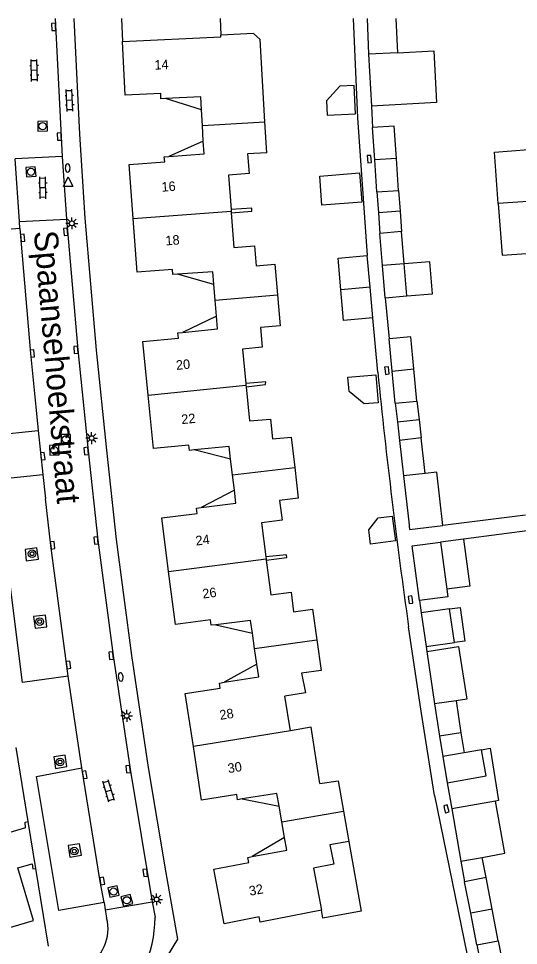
# Model space of a CAD drawing. Extents: x 125000 to 129004, y 397500 to 399008.
# Drawn here: x 126810 to 126862.6, y 398902.5 to 399000 of the extents above; entities that cross this region are included whole.
import ezdxf

# ---------------------------------------------------------------- set-up
doc = ezdxf.new("R2010")
doc.units = 0
for name, color, linetype in [('gg-afsc-erfafscheiding', 7, 'Continuous'), ('gg-afsc-muur', 7, 'Continuous'), ('gg-anno-huisnummerreeks BGT', 7, 'Continuous'), ('gg-anno-openbare ruimte label', 7, 'Continuous'), ('gg-bbg-bijgebouw', 7, 'Continuous'), ('gg-bbg-gedigitaliseerde bebouwing', 7, 'Continuous'), ('gg-bbg-gedigitaliseerde bijgebouw', 7, 'Continuous'), ('gg-bbg-hoofdgebouw', 7, 'Continuous'), ('gg-bbg-luifel en loopbrug', 7, 'Continuous'), ('gg-bbg-tussenscheiding', 7, 'Continuous'), ('gg-knt-verharding', 7, 'Continuous'), ('gg-knt-verharding nz', 7, 'Continuous'), ('gt-symb-boom', 7, 'Continuous'), ('gt-symb-brandkraan', 7, 'Continuous'), ('gt-symb-klinker verharding', 7, 'Continuous'), ('gt-symb-kolk', 7, 'Continuous'), ('gt-symb-lichtmast', 7, 'Continuous'), ('gt-symb-rioolschacht', 7, 'Continuous'), ('gt-symb-waterafsluiter', 7, 'Continuous')]:
    doc.layers.add(name, color=color, linetype=linetype)

# ---------------------------------------------------------------- blocks, each defined once
blk = doc.blocks.new('gt0-KL1')
at = {"layer": 'gt-symb-klinker verharding'}
for p, q in [((-1.15, 0.3), (1.15, 0.3)), ((-1, -0.3), (-1, 0.3)), ((-0.5, 0.3), (-0.5, 0.45)), ((0, -0.3), (0, 0.3)), ((0.5, 0.3), (0.5, 0.45)), ((1, -0.3), (1, 0.3)), ((-1.15, -0.3), (1.15, -0.3)), ((-0.5, -0.45), (-0.5, -0.3)), ((0.5, -0.45), (0.5, -0.3))]:
    blk.add_line(p, q, dxfattribs=at)
blk = doc.blocks.new('gt0-WAFSL')
at = {"layer": 'gt-symb-waterafsluiter'}
for p, q in [((-0.5, -0.333), (0, 0.667)), ((0, 0.667), (0.5, -0.333)), ((0.5, -0.333), (-0.5, -0.333))]:
    blk.add_line(p, q, dxfattribs=at)
blk = doc.blocks.new('gt0-RS')
at = {"layer": 'gt-symb-rioolschacht'}
blk.add_lwpolyline([(-0.5, -0.5), (0.5, -0.5), (0.5, 0.5), (-0.5, 0.5)], close=True, dxfattribs=at)
blk.add_circle((0, 0), 0.375, dxfattribs=at)
blk = doc.blocks.new('gt0-BR')
at = {"layer": 'gt-symb-brandkraan'}
for centre, radius, start, end in [((-0.244, 0), 0.206, 107.56694, 252.43307), ((0.599, -2.664), 3, 106.89205, 107.56694), ((0, -0.691), 0.938, 73.10799, 106.89205), ((-0.599, -2.664), 3, 72.43309, 73.10799), ((0.244, 0), 0.206, 287.56695, 72.43309), ((0.599, 2.664), 3, 252.43307, 253.10797), ((0, 0.691), 0.938, 253.10797, 286.89206), ((-0.599, 2.664), 3, 286.89206, 287.56695)]:
    blk.add_arc(centre, radius, start, end, dxfattribs=at)
blk = doc.blocks.new('gt0-KOLK')
at = {"layer": 'gt-symb-kolk'}
blk.add_lwpolyline([(0, 0), (0.375, 0), (0.375, 0.4), (-0.375, 0.4), (-0.375, 0), (0, 0)], dxfattribs=at)
blk = doc.blocks.new('gt0-BOOM')
at = {"layer": 'gt-symb-boom'}
for radius in [0.4, 0.2]:
    blk.add_circle((0, 0), radius, dxfattribs=at)
blk = doc.blocks.new('gt0-LMAST')
at = {"layer": 'gt-symb-lichtmast'}
for p, q in [((-0.182, 0.173), (-0.447, 0.438)), ((-0.005, 0.246), (-0.005, 0.621)), ((0.172, 0.173), (0.437, 0.438)), ((-0.255, -0.004), (-0.63, -0.004)), ((-0.182, -0.181), (-0.447, -0.446)), ((-0.005, -0.254), (-0.005, -0.629)), ((0.437, -0.446), (0.172, -0.181)), ((0.245, -0.004), (0.62, -0.004))]:
    blk.add_line(p, q, dxfattribs=at)
blk.add_circle((-0.005, -0.004), 0.25, dxfattribs=at)

msp = doc.modelspace()

# ---------------------------------------------------------------- linework, layer by layer
at = {"layer": 'gg-afsc-erfafscheiding'}
for p, q in [((126847.105, 398990.8), (126847.226, 398988.526)), ((126848.553, 398970.634), (126848.956, 398966.299)), ((126863.333, 398947.775), (126854.609, 398946.662)), ((126864.293, 398946.227), (126856.796, 398945.235)), ((126852.156, 398938.771), (126852.355, 398937.475)), ((126852.862, 398933.932), (126852.927, 398933.437))]:
    msp.add_line(p, q, dxfattribs=at)
msp.add_lwpolyline([(126853.759, 398918.261), (126862.467, 398875.595), (126813.894, 398861.191), (126799.567, 398856.877)], dxfattribs=at)
msp.add_arc((127516.185, 399029.952), 671.771, 185.736295, 188.037476, dxfattribs=at)
at = {"layer": 'gg-afsc-muur'}
for p, q in [((126847.778, 398962.808), (126847.264, 398968.523)), ((126810.998, 398915.536), (126809.717, 398923.338))]:
    msp.add_line(p, q, dxfattribs=at)
for points in [[(126845.196, 399000), (126845.632, 398989.559), (126846.647, 398975.075)], [(126832.364, 398979.574), (126834.535, 398979.722), (126834.52, 398980.053), (126832.339, 398979.913)], [(126833.924, 398961.277), (126835.972, 398961.513), (126835.998, 398961.782), (126833.89, 398961.609)], [(126836.04, 398943.029), (126838.206, 398943.293), (126838.177, 398943.606), (126835.997, 398943.37)], [(126853.759, 398918.261), (126852.328, 398927.134), (126851.013, 398936.024)]]:
    msp.add_lwpolyline(points, dxfattribs=at)
at = {"layer": 'gg-bbg-bijgebouw'}
for p, q in [((126846.644, 399000), (126846.815, 398996.255)), ((126847.454, 398985.136), (126847.226, 398988.526)), ((126847.682, 398981.755), (126847.454, 398985.136)), ((126849.967, 398981.909), (126849.739, 398985.29)), ((126847.682, 398981.755), (126849.967, 398981.909)), ((126850.272, 398977.584), (126847.99, 398977.394)), ((126848.272, 398974.012), (126847.99, 398977.394)), ((126850.554, 398974.201), (126850.272, 398977.584)), ((126848.553, 398970.634), (126848.272, 398974.012)), ((126850.835, 398970.824), (126850.554, 398974.201)), ((126848.553, 398970.634), (126850.835, 398970.824)), ((126849.287, 398962.913), (126848.956, 398966.299)), ((126849.617, 398959.544), (126849.287, 398962.913)), ((126851.896, 398959.767), (126851.566, 398963.14)), ((126849.617, 398959.544), (126851.896, 398959.767)), ((126854.368, 398944.914), (126855.04, 398939.971)), ((126855.331, 398937.901), (126852.355, 398937.475)), ((126855.838, 398934.358), (126855.331, 398937.901)), ((126852.355, 398937.475), (126852.862, 398933.932)), ((126852.862, 398933.932), (126855.838, 398934.358)), ((126852.927, 398933.437), (126853.758, 398927.905)), ((126856.021, 398928.236), (126856.528, 398924.879)), ((126853.758, 398927.905), (126854.264, 398924.533)), ((126856.528, 398924.879), (126854.264, 398924.533)), ((126859.165, 398909.64), (126856.916, 398909.21)), ((126859.802, 398906.312), (126859.165, 398909.64)), ((126857.553, 398905.883), (126856.916, 398909.21)), ((126858.19, 398902.553), (126857.553, 398905.883)), ((126860.439, 398902.983), (126859.802, 398906.312)), ((126858.19, 398902.553), (126860.439, 398902.983))]:
    msp.add_line(p, q, dxfattribs=at)
for points in [[(126849.739, 398985.29), (126849.511, 398988.68), (126847.226, 398988.526)], [(126851.566, 398963.14), (126851.235, 398966.522), (126848.956, 398966.299)], [(126852.156, 398938.771), (126851.394, 398944.521), (126854.368, 398944.914)], [(126855.04, 398939.971), (126855.148, 398939.178), (126852.156, 398938.771)], [(126852.927, 398933.437), (126856.284, 398933.948), (126857.128, 398928.398), (126856.021, 398928.236)]]:
    msp.add_lwpolyline(points, dxfattribs=at)
at = {"layer": 'gg-bbg-gedigitaliseerde bebouwing'}
for p, q in [((126836.085, 398985.89), (126835.894, 398989.136)), ((126864.041, 398980.798), (126860.451, 398980.529)), ((126838.608, 398925.095), (126838.007, 398928.722)), ((126810.725, 398914.876), (126803.191, 398912.649))]:
    msp.add_line(p, q, dxfattribs=at)
for points in [[(126835.894, 398989.136), (126835.387, 398997.785), (126834.715, 398998.41), (126831.266, 398998.236)], [(126860.451, 398980.529), (126860.858, 398975.104), (126864.448, 398975.373)], [(126841.663, 398919.533), (126840.768, 398925.449), (126838.608, 398925.095)]]:
    msp.add_lwpolyline(points, dxfattribs=at)
at = {"layer": 'gg-bbg-gedigitaliseerde bijgebouw'}
for p, q in [((126849.691, 399000), (126849.855, 398996.402)), ((126846.815, 398996.255), (126847.105, 398990.8)), ((126846.962, 398971.729), (126846.647, 398975.075)), ((126847.264, 398968.523), (126846.962, 398971.729)), ((126852.353, 398955.886), (126850.055, 398955.629)), ((126850.055, 398955.629), (126850.486, 398951.907)), ((126852.769, 398952.162), (126852.353, 398955.886)), ((126856.847, 398922.77), (126854.615, 398922.378)), ((126854.615, 398922.378), (126855.073, 398919.621)), ((126858.681, 398923.092), (126856.847, 398922.77)), ((126860.172, 398917.688), (126855.558, 398916.87)), ((126855.558, 398916.87), (126856.529, 398911.371)), ((126856.529, 398911.371), (126858.757, 398911.77))]:
    msp.add_line(p, q, dxfattribs=at)
for points in [[(126849.855, 398996.402), (126853.667, 398996.605), (126853.956, 398991.164), (126847.105, 398990.8)], [(126842.444, 398989.848), (126845.417, 398989.969), (126845.295, 398992.942), (126843.796, 398992.88), (126842.383, 398991.347), (126842.444, 398989.848)], [(126843.898, 398971.481), (126843.618, 398974.793), (126846.647, 398975.075)], [(126847.264, 398968.523), (126844.172, 398968.235), (126843.898, 398971.481)], [(126844.641, 398962.278), (126847.582, 398962.527), (126847.831, 398959.585), (126846.336, 398959.459), (126844.767, 398960.784), (126844.641, 398962.278)], [(126850.486, 398951.907), (126851.045, 398947.054), (126851.12, 398946.272), (126854.609, 398946.662)], [(126854.609, 398946.662), (126853.979, 398952.297), (126852.769, 398952.162)], [(126849.296, 398947.668), (126849.623, 398945.053), (126847.008, 398944.726), (126846.822, 398946.214), (126847.807, 398947.482), (126849.296, 398947.668)], [(126855.073, 398919.621), (126859.165, 398920.34), (126858.681, 398923.092)], [(126858.757, 398911.77), (126861.154, 398912.199), (126860.172, 398917.688)]]:
    msp.add_lwpolyline(points, dxfattribs=at)
at = {"layer": 'gg-bbg-hoofdgebouw'}
for p, q in [((126820.821, 399000), (126820.932, 398997.598)), ((126831.185, 399000), (126831.266, 398998.236)), ((126829.324, 398988.739), (126829.229, 398990.406)), ((126829.417, 398987.117), (126829.324, 398988.739)), ((126832.339, 398979.913), (126832.352, 398979.734)), ((126832.352, 398979.734), (126832.364, 398979.574)), ((126830.658, 398970.364), (126830.519, 398972.029)), ((126830.798, 398968.694), (126830.658, 398970.364)), ((126833.89, 398961.609), (126833.908, 398961.431)), ((126833.908, 398961.431), (126833.924, 398961.277)), ((126832.49, 398951.99), (126832.289, 398953.648)), ((126832.686, 398950.375), (126832.49, 398951.99)), ((126835.997, 398943.37), (126836.022, 398943.168)), ((126836.022, 398943.168), (126836.04, 398943.029)), ((126834.822, 398933.73), (126834.586, 398935.363)), ((126835.059, 398932.095), (126834.822, 398933.73)), ((126837.676, 398915.51), (126837.383, 398917.154)), ((126844.165, 398916.64), (126844.721, 398913.439)), ((126811.809, 398910.581), (126810.998, 398915.536)), ((126837.969, 398913.871), (126837.676, 398915.51))]:
    msp.add_line(p, q, dxfattribs=at)
for points in [[(126825.456, 398991.583), (126824.967, 398991.56), (126824.941, 398992.109), (126821.195, 398991.935), (126820.932, 398997.598)], [(126829.229, 398990.406), (126829.152, 398991.754), (126825.456, 398991.583)], [(126825.804, 398985.497), (126829.494, 398985.769), (126829.417, 398987.117)], [(126836.085, 398985.89), (126834.051, 398985.782), (126834.236, 398983.716), (126832.084, 398983.519), (126832.339, 398979.913)], [(126822.032, 398978.981), (126821.615, 398984.636), (126825.355, 398984.912), (126825.315, 398985.461), (126825.804, 398985.497)], [(126826.717, 398973.102), (126826.228, 398973.066), (126826.188, 398973.615), (126822.448, 398973.339), (126822.032, 398978.981)], [(126832.364, 398979.574), (126832.637, 398975.934), (126834.812, 398976.096), (126834.971, 398974.003), (126836.947, 398974.162), (126837.216, 398970.943)], [(126830.519, 398972.029), (126830.407, 398973.374), (126826.717, 398973.102)], [(126837.216, 398970.943), (126837.489, 398967.674), (126835.439, 398967.515), (126835.626, 398965.427), (126833.528, 398965.208), (126833.89, 398961.609)], [(126827.228, 398966.987), (126830.91, 398967.349), (126830.798, 398968.694)], [(126823.618, 398960.381), (126823.062, 398966.025), (126826.794, 398966.392), (126826.74, 398966.939), (126827.228, 398966.987)], [(126833.924, 398961.277), (126834.294, 398957.672), (126836.473, 398957.864), (126836.694, 398955.794), (126838.667, 398955.973), (126839.036, 398952.764)], [(126828.445, 398954.626), (126827.957, 398954.578), (126827.903, 398955.125), (126824.171, 398954.758), (126823.618, 398960.381)], [(126832.289, 398953.648), (126832.127, 398954.988), (126828.445, 398954.626)], [(126839.036, 398952.764), (126839.406, 398949.552), (126837.452, 398949.3), (126837.712, 398947.224), (126835.544, 398946.961), (126835.997, 398943.37)], [(126829.178, 398948.563), (126832.848, 398949.035), (126832.686, 398950.375)], [(126825.767, 398941.852), (126825.043, 398947.476), (126828.762, 398947.955), (126828.692, 398948.5), (126829.178, 398948.563)], [(126836.04, 398943.029), (126836.507, 398939.393), (126838.67, 398939.678), (126838.914, 398937.602), (126840.901, 398937.864), (126841.351, 398934.655)], [(126830.72, 398936.245), (126830.254, 398936.187), (126830.187, 398936.738), (126826.487, 398936.258), (126825.767, 398941.852)], [(126834.586, 398935.363), (126834.392, 398936.699), (126830.72, 398936.245)], [(126841.351, 398934.655), (126841.802, 398931.435), (126839.765, 398931.138), (126840.166, 398929.078), (126838.007, 398928.722)], [(126831.597, 398930.183), (126835.252, 398930.759), (126835.059, 398932.095)], [(126828.375, 398923.42), (126827.517, 398929.015), (126831.207, 398929.566), (126831.123, 398930.108), (126831.597, 398930.183)], [(126833.49, 398917.912), (126833.016, 398917.838), (126832.94, 398918.379), (126829.238, 398917.799), (126828.375, 398923.42)], [(126841.663, 398919.533), (126843.61, 398919.832), (126844.165, 398916.64)], [(126837.383, 398917.154), (126837.146, 398918.483), (126833.49, 398917.912)], [(126810.725, 398914.876), (126810.678, 398915.456), (126810.998, 398915.536)], [(126834.57, 398911.859), (126838.206, 398912.542), (126837.969, 398913.871)], [(126844.721, 398913.439), (126842.748, 398913.091), (126843.145, 398911.061), (126841.026, 398910.634), (126841.86, 398906.206)], [(126841.86, 398906.206), (126835.389, 398904.966), (126835.282, 398905.511), (126831.603, 398904.795), (126830.524, 398910.538), (126834.21, 398911.231), (126834.108, 398911.772), (126834.57, 398911.859)], [(126805.928, 398903.464), (126811.558, 398905.135), (126809.92, 398910.668), (126811.413, 398911.087), (126811.499, 398910.559), (126811.809, 398910.581)]]:
    msp.add_lwpolyline(points, dxfattribs=at)
at = {"layer": 'gg-bbg-luifel en loopbrug'}
for p, q in [((126829.229, 398990.406), (126825.456, 398991.583)), ((126829.417, 398987.117), (126825.804, 398985.497)), ((126847.682, 398981.755), (126847.836, 398979.575)), ((126849.967, 398981.909), (126850.12, 398979.747)), ((126850.12, 398979.747), (126847.836, 398979.575)), ((126847.836, 398979.575), (126847.99, 398977.394)), ((126850.12, 398979.747), (126850.272, 398977.584)), ((126830.519, 398972.029), (126826.717, 398973.102)), ((126830.798, 398968.694), (126827.228, 398966.987)), ((126849.617, 398959.544), (126849.836, 398957.587)), ((126851.896, 398959.767), (126852.124, 398957.827)), ((126849.836, 398957.587), (126852.124, 398957.827)), ((126849.836, 398957.587), (126850.055, 398955.629)), ((126852.124, 398957.827), (126852.353, 398955.886)), ((126832.289, 398953.648), (126828.445, 398954.626)), ((126832.686, 398950.375), (126829.178, 398948.563)), ((126856.796, 398945.235), (126854.368, 398944.914)), ((126830.72, 398936.245), (126834.586, 398935.363)), ((126835.059, 398932.095), (126831.597, 398930.183)), ((126854.264, 398924.533), (126854.615, 398922.378)), ((126856.528, 398924.879), (126856.847, 398922.77)), ((126855.073, 398919.621), (126855.558, 398916.87)), ((126833.49, 398917.912), (126837.383, 398917.154)), ((126837.969, 398913.871), (126834.57, 398911.859)), ((126859.165, 398909.64), (126858.757, 398911.77)), ((126856.529, 398911.371), (126856.916, 398909.21)), ((126858.19, 398902.553), (126858.604, 398900.422))]:
    msp.add_line(p, q, dxfattribs=at)
for points in [[(126860.451, 398980.529), (126860.043, 398985.962), (126863.633, 398986.232)], [(126841.664, 398983.433), (126845.866, 398983.758), (126846.102, 398980.698), (126841.901, 398980.374), (126841.664, 398983.433)], [(126850.835, 398970.824), (126853.524, 398971.048), (126853.243, 398974.425), (126850.554, 398974.201)], [(126856.796, 398945.235), (126857.467, 398940.301), (126855.04, 398939.971)], [(126855.331, 398937.901), (126856.435, 398938.059), (126856.942, 398934.516), (126855.838, 398934.358)], [(126858.681, 398923.092), (126859.583, 398923.25), (126860.482, 398917.739), (126860.172, 398917.688)], [(126844.721, 398913.439), (126846.017, 398906.093), (126842.005, 398905.386), (126841.86, 398906.206)], [(126860.439, 398902.983), (126860.847, 398900.851), (126858.604, 398900.422)]]:
    msp.add_lwpolyline(points, dxfattribs=at)
at = {"layer": 'gg-bbg-tussenscheiding'}
for p, q in [((126849.855, 398996.402), (126846.815, 398996.255)), ((126829.324, 398988.739), (126835.894, 398989.136)), ((126849.739, 398985.29), (126847.454, 398985.136)), ((126822.032, 398978.981), (126832.352, 398979.734)), ((126850.554, 398974.201), (126848.272, 398974.012)), ((126846.962, 398971.729), (126843.898, 398971.481)), ((126830.658, 398970.364), (126837.216, 398970.943)), ((126849.287, 398962.913), (126851.566, 398963.14)), ((126823.618, 398960.381), (126833.908, 398961.431)), ((126832.49, 398951.99), (126839.036, 398952.764)), ((126852.769, 398952.162), (126850.486, 398951.907)), ((126825.767, 398941.852), (126836.022, 398943.168)), ((126834.822, 398933.73), (126841.351, 398934.655)), ((126856.021, 398928.236), (126853.758, 398927.905)), ((126838.608, 398925.095), (126828.375, 398923.42)), ((126837.676, 398915.51), (126844.165, 398916.64)), ((126859.802, 398906.312), (126857.553, 398905.883))]:
    msp.add_line(p, q, dxfattribs=at)
msp.add_lwpolyline([(126820.932, 398997.598), (126831.274, 398998.071), (126831.266, 398998.236)], dxfattribs=at)
at = {"layer": 'gg-knt-verharding'}
for p, q in [((126813.849, 399000), (126814.576, 398985.483)), ((126814.576, 398985.483), (126809.613, 398985.232)), ((126810.075, 398978.669), (126809.613, 398985.232)), ((126814.576, 398985.483), (126815.022, 398978.882)), ((126810.075, 398978.669), (126815.022, 398978.882)), ((126810.125, 398977.923), (126810.075, 398978.669)), ((126812.053, 398956.669), (126812.552, 398952.029)), ((126816.621, 398921.18), (126815.188, 398930.824)), ((126813.144, 398902.433), (126811.809, 398910.581)), ((126818.984, 398907.017), (126819.109, 398906.247)), ((126819.109, 398906.247), (126824.03, 398907.107)), ((126824.03, 398907.107), (126824.352, 398905.464)), ((126819.109, 398906.247), (126819.244, 398905.42))]:
    msp.add_line(p, q, dxfattribs=at)
for points in [[(126815.803, 399000), (126816.388, 398987.847), (126816.954, 398979.011), (126818.152, 398965.101), (126819.219, 398954.614), (126820.259, 398945.187), (126821.872, 398933.005), (126823.633, 398921.223), (126825.467, 398910.157), (126826.714, 398903.174), (126820.968, 398893.691)], [(126815.022, 398978.882), (126816.213, 398965.164), (126817.291, 398954.525), (126818.336, 398945.122), (126819.918, 398933.005), (126821.709, 398921.063), (126824.03, 398907.107)], [(126810.125, 398977.923), (126805.32, 398977.52), (126806.986, 398958.755), (126807.272, 398956.163), (126812.053, 398956.669)], [(126808.02, 398948.893), (126807.784, 398951.534), (126812.552, 398952.029)], [(126815.188, 398930.824), (126810.383, 398930.174), (126808.02, 398948.893)], [(126812.067, 398943.12), (126811.905, 398944.324), (126810.668, 398944.168), (126810.796, 398942.966), (126812.067, 398943.12)], [(126812.959, 398936.019), (126812.809, 398937.248), (126811.569, 398937.098), (126811.718, 398935.874), (126812.959, 398936.019)], [(126815.07, 398921.321), (126814.89, 398922.532), (126813.682, 398922.347), (126813.874, 398921.133), (126815.07, 398921.321)], [(126818.984, 398907.017), (126814.233, 398906.185), (126811.863, 398920.28), (126816.621, 398921.18)], [(126816.599, 398911.993), (126816.401, 398913.184), (126815.192, 398913.015), (126815.371, 398911.8), (126816.599, 398911.993)]]:
    msp.add_lwpolyline(points, dxfattribs=at)
for centre, radius, start, end in [((126814.801, 398904.256), 4.593, 297.16892, 14.67544), ((126810.759, 398905.619), 13.594, 312.22761, 359.34527)]:
    msp.add_arc(centre, radius, start, end, dxfattribs=at)
at = {"layer": 'gg-knt-verharding nz'}
msp.add_line((126812.552, 398952.029), (126812.824, 398949.492), dxfattribs=at)
for points in [[(126810.125, 398977.923), (126811.231, 398964.753), (126811.786, 398959.158), (126812.053, 398956.669)], [(126815.188, 398930.824), (126813.368, 398944.572), (126812.824, 398949.492)], [(126818.984, 398907.017), (126818.584, 398909.241), (126816.621, 398921.18)]]:
    msp.add_lwpolyline(points, dxfattribs=at)

# ---------------------------------------------------------------- block references
at = {"layer": 'gt-symb-boom'}
for p in [(126811.401, 398943.71), (126812.207, 398936.57), (126814.349, 398921.8), (126815.847, 398912.427)]:
    msp.add_blockref('gt0-BOOM', p, dxfattribs=at)
at = {"layer": 'gt-symb-brandkraan'}
for p, rotation in [((126815.147, 398984.278), 91.26030384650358), ((126820.725, 398930.744), -82.46974665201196)]:
    msp.add_blockref('gt0-BR', p, dxfattribs=dict(at, rotation=rotation))
at = {"layer": 'gt-symb-klinker verharding'}
for p, rotation in [((126811.637, 398994.55), 91.14576283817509), ((126815.343, 398991.395), 92.86526572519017), ((126812.542, 398982.189), 91.14576283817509), ((126819.454, 398918.753), 106.55113675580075)]:
    msp.add_blockref('gt0-KL1', p, dxfattribs=dict(at, rotation=rotation))
at = {"layer": 'gt-symb-kolk'}
for p, rotation in [((126813.878, 398999.125), 92.40741384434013), ((126814.47, 398987.595), 92.92247266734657), ((126846.687, 398985.208), -86.15925292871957), ((126815.138, 398977.585), 95.10624172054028), ((126810.206, 398976.911), -84.89375827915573), ((126811.231, 398964.753), -84.31791505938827), ((126816.213, 398965.164), 94.93498592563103), ((126848.538, 398962.944), -83.33703637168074), ((126817.291, 398954.525), 95.33444003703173), ((126812.326, 398953.945), -83.62817759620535), ((126813.368, 398944.572), -82.46974665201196), ((126818.336, 398945.122), 95.62506009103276), ((126851.415, 398938.892), 99.2079690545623), ((126819.918, 398933.005), 96.08700833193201), ((126815.03, 398931.985), -82.24257421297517), ((126821.709, 398921.063), 96.60603415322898), ((126816.736, 398920.419), -80.49998940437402), ((126854.812, 398916.82), -73.86579540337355), ((126823.507, 398910.173), 97.06814005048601), ((126818.584, 398909.241), -79.80279442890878)]:
    msp.add_blockref('gt0-KOLK', p, dxfattribs=dict(at, rotation=rotation))
at = {"layer": 'gt-symb-lichtmast'}
for p in [(126815.592, 398978.46), (126817.675, 398955.876), (126821.364, 398926.656), (126824.505, 398907.353)]:
    msp.add_blockref('gt0-LMAST', p, dxfattribs=at)
at = {"layer": 'gt-symb-rioolschacht'}
for p, rotation in [((126812.506, 398988.68), -88.33888795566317), ((126811.286, 398983.872), 94.64472160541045), ((126814.954, 398955.746), -90.63022815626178), ((126813.743, 398954.598), -88.56790381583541), ((126819.974, 398908.172), 11.478482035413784), ((126821.373, 398907.26), 15.481185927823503)]:
    msp.add_blockref('gt0-RS', p, dxfattribs=dict(at, rotation=rotation))
at = {"layer": 'gt-symb-waterafsluiter'}
msp.add_blockref('gt0-WAFSL', (126815.197, 398982.667), dxfattribs=at)

# ---------------------------------------------------------------- texts
at = {"layer": 'gg-anno-huisnummerreeks BGT'}
for s, rotation, p in [('14', 2.6, (126824.297, 398994.618)), ('16', 4.2, (126825.057, 398981.782)), ('18', 4.2, (126825.474, 398976.134)), ('20', 5.6, (126826.595, 398963.038)), ('22', 5.6, (126827.156, 398957.336)), ('24', 7.4, (126828.669, 398944.561)), ('26', 7.4, (126829.386, 398938.987)), ('28', 8.7, (126831.205, 398926.229)), ('30', 8.7, (126832.065, 398920.623)), ('32', 10.7, (126834.333, 398907.72))]:
    msp.add_text(s, height=1, rotation=rotation, dxfattribs=at).set_placement(p)
at = {"layer": 'gg-anno-openbare ruimte label'}
msp.add_text('Spaansehoekstraat', height=2.5, rotation=274.9, dxfattribs=at).set_placement((126811.587, 398977.6))

doc.saveas('drawing.dxf')
